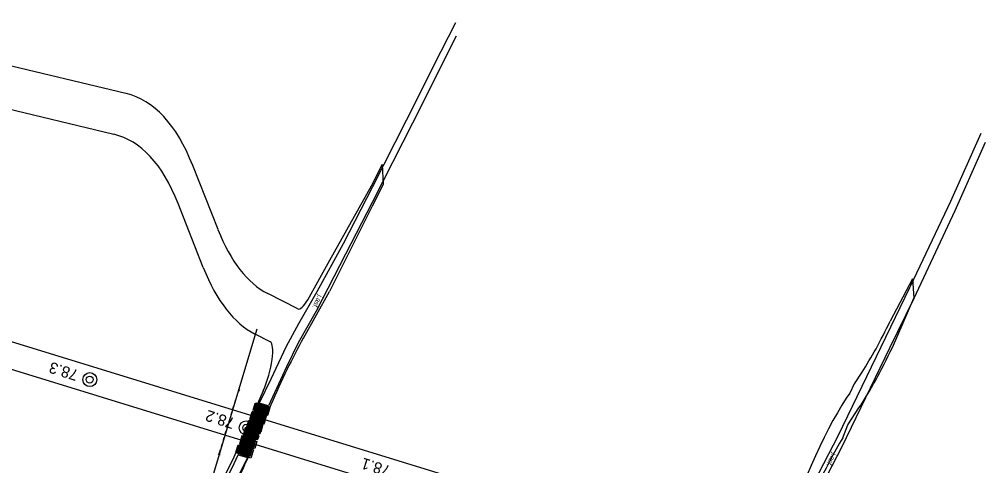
# Model space of a CAD drawing. Extents: x 6541740 to 6566395, y 5525066 to 5530361.
# Drawn here: x 6553203.2 to 6553350.8, y 5525334.4 to 5525402.5 of the extents above; entities that cross this region are included whole.
import ezdxf

# ---------------------------------------------------------------- set-up
doc = ezdxf.new("R2010")
doc.units = 0
for name, color, linetype in [('Domyślna', 7, 'Continuous'), ('TOR_PRZEK_P-komponent', 7, 'Continuous'), ('TOR_PS_OPIS_T-symbole geometrii', 7, 'Continuous'), ('TOR_PS_T-wypelnienia', 7, 'Continuous'), ('TOR_RAMKI-ramka+tabelka 1', 7, 'Continuous'), ('TOR_W-warstwa dodatkowa 2', 7, 'Continuous')]:
    doc.layers.add(name, color=color, linetype=linetype)

# ---------------------------------------------------------------- blocks, each defined once
blk = doc.blocks.new('4010_1')
at = {"layer": 'Domyślna'}
for radius in [0.75, 0.375]:
    blk.add_circle((0, 0), radius, dxfattribs=at)

msp = doc.modelspace()

# ---------------------------------------------------------------- linework, layer by layer
at = {"layer": 'Domyślna'}
msp.add_line((6553238.83, 5525339.86), (6553238.83, 5525339.81), dxfattribs=at)
for points in [[(6553239.12, 5525342.7), (6553239.46, 5525343.85), (6553239.32, 5525343.89), (6553238.97, 5525342.75)], [(6553239.26, 5525342.66), (6553239.61, 5525343.81), (6553239.46, 5525343.85), (6553239.12, 5525342.7)], [(6553239.41, 5525342.61), (6553239.75, 5525343.76), (6553239.61, 5525343.81), (6553239.26, 5525342.66)], [(6553239.55, 5525342.57), (6553239.89, 5525343.72), (6553239.75, 5525343.76), (6553239.41, 5525342.61)], [(6553239.69, 5525342.52), (6553240.04, 5525343.67), (6553239.89, 5525343.72), (6553239.55, 5525342.57)], [(6553239.84, 5525342.48), (6553240.18, 5525343.63), (6553240.04, 5525343.67), (6553239.69, 5525342.52)], [(6553239.98, 5525342.44), (6553240.32, 5525343.59), (6553240.18, 5525343.63), (6553239.84, 5525342.48)], [(6553238.56, 5525341.36), (6553238.93, 5525342.6), (6553238.79, 5525342.65), (6553238.42, 5525341.4)], [(6553238.7, 5525341.31), (6553239.08, 5525342.56), (6553238.93, 5525342.6), (6553238.56, 5525341.36)], [(6553238.85, 5525341.27), (6553239.22, 5525342.51), (6553239.08, 5525342.56), (6553238.7, 5525341.31)], [(6553238.99, 5525341.22), (6553239.36, 5525342.47), (6553239.22, 5525342.51), (6553238.85, 5525341.27)], [(6553239.13, 5525341.18), (6553239.51, 5525342.43), (6553239.36, 5525342.47), (6553238.99, 5525341.22)], [(6553239.28, 5525341.14), (6553239.65, 5525342.38), (6553239.51, 5525342.43), (6553239.13, 5525341.18)], [(6553239.42, 5525341.09), (6553239.79, 5525342.34), (6553239.65, 5525342.38), (6553239.28, 5525341.14)], [(6553239.56, 5525341.05), (6553239.94, 5525342.29), (6553239.79, 5525342.34), (6553239.42, 5525341.09)], [(6553239.71, 5525341), (6553240.08, 5525342.25), (6553239.94, 5525342.29), (6553239.56, 5525341.05)], [(6553239.85, 5525340.96), (6553240.22, 5525342.2), (6553240.08, 5525342.25), (6553239.71, 5525341)], [(6553239.99, 5525340.92), (6553240.37, 5525342.16), (6553240.22, 5525342.2), (6553239.85, 5525340.96)], [(6553240.12, 5525342.39), (6553240.47, 5525343.54), (6553240.32, 5525343.59), (6553239.98, 5525342.44)], [(6553240.14, 5525340.87), (6553240.51, 5525342.12), (6553240.37, 5525342.16), (6553239.99, 5525340.92)], [(6553240.27, 5525342.35), (6553240.61, 5525343.5), (6553240.47, 5525343.54), (6553240.12, 5525342.39)], [(6553240.41, 5525342.3), (6553240.75, 5525343.45), (6553240.61, 5525343.5), (6553240.27, 5525342.35)], [(6553240.55, 5525342.26), (6553240.9, 5525343.41), (6553240.75, 5525343.45), (6553240.41, 5525342.3)], [(6553240.7, 5525342.22), (6553241.04, 5525343.37), (6553240.9, 5525343.41), (6553240.55, 5525342.26)], [(6553240.84, 5525342.17), (6553241.18, 5525343.32), (6553241.04, 5525343.37), (6553240.7, 5525342.22)], [(6553240.98, 5525342.13), (6553241.33, 5525343.28), (6553241.18, 5525343.32), (6553240.84, 5525342.17)], [(6553241.13, 5525342.08), (6553241.47, 5525343.23), (6553241.33, 5525343.28), (6553240.98, 5525342.13)], [(6553238.37, 5525341.26), (6553238.03, 5525340.11), (6553237.89, 5525340.15), (6553238.23, 5525341.3)], [(6553238.52, 5525341.21), (6553238.17, 5525340.06), (6553238.03, 5525340.11), (6553238.37, 5525341.26)], [(6553238.66, 5525341.17), (6553238.32, 5525340.02), (6553238.17, 5525340.06), (6553238.52, 5525341.21)], [(6553238.8, 5525341.12), (6553238.46, 5525339.97), (6553238.32, 5525340.02), (6553238.66, 5525341.17)], [(6553238.95, 5525341.08), (6553238.6, 5525339.93), (6553238.46, 5525339.97), (6553238.8, 5525341.12)], [(6553239.09, 5525341.04), (6553238.75, 5525339.89), (6553238.6, 5525339.93), (6553238.95, 5525341.08)], [(6553239.23, 5525340.99), (6553238.89, 5525339.84), (6553238.75, 5525339.89), (6553239.09, 5525341.04)], [(6553239.38, 5525340.95), (6553239.03, 5525339.8), (6553238.89, 5525339.84), (6553239.23, 5525340.99)], [(6553239.52, 5525340.9), (6553239.18, 5525339.75), (6553239.03, 5525339.8), (6553239.38, 5525340.95)], [(6553239.66, 5525340.86), (6553239.32, 5525339.71), (6553239.18, 5525339.75), (6553239.52, 5525340.9)], [(6553239.81, 5525340.82), (6553239.46, 5525339.67), (6553239.32, 5525339.71), (6553239.66, 5525340.86)], [(6553239.95, 5525340.77), (6553239.61, 5525339.62), (6553239.46, 5525339.67), (6553239.81, 5525340.82)], [(6553240.09, 5525340.73), (6553239.75, 5525339.58), (6553239.61, 5525339.62), (6553239.95, 5525340.77)], [(6553240.24, 5525340.68), (6553239.89, 5525339.53), (6553239.75, 5525339.58), (6553240.09, 5525340.73)], [(6553240.38, 5525340.64), (6553240.04, 5525339.49), (6553239.89, 5525339.53), (6553240.24, 5525340.68)], [(6553240.28, 5525340.83), (6553240.65, 5525342.07), (6553240.51, 5525342.12), (6553240.14, 5525340.87)], [(6553240.42, 5525340.78), (6553240.8, 5525342.03), (6553240.65, 5525342.07), (6553240.28, 5525340.83)], [(6553240.57, 5525340.74), (6553240.94, 5525341.98), (6553240.8, 5525342.03), (6553240.42, 5525340.78)], [(6553237.48, 5525338.97), (6553237.82, 5525340.12), (6553237.68, 5525340.16), (6553237.34, 5525339.01)], [(6553237.62, 5525338.92), (6553237.97, 5525340.07), (6553237.82, 5525340.12), (6553237.48, 5525338.97)], [(6553237.77, 5525338.88), (6553238.11, 5525340.03), (6553237.97, 5525340.07), (6553237.62, 5525338.92)], [(6553237.91, 5525338.84), (6553238.25, 5525339.99), (6553238.11, 5525340.03), (6553237.77, 5525338.88)], [(6553238.05, 5525338.79), (6553238.4, 5525339.94), (6553238.25, 5525339.99), (6553237.91, 5525338.84)], [(6553238.2, 5525338.75), (6553238.54, 5525339.9), (6553238.4, 5525339.94), (6553238.05, 5525338.79)], [(6553238.34, 5525338.7), (6553238.68, 5525339.85), (6553238.54, 5525339.9), (6553238.2, 5525338.75)], [(6553238.48, 5525338.66), (6553238.83, 5525339.81), (6553238.68, 5525339.85), (6553238.34, 5525338.7)], [(6553238.63, 5525338.62), (6553238.97, 5525339.77), (6553238.83, 5525339.81), (6553238.48, 5525338.66)], [(6553238.77, 5525338.57), (6553239.11, 5525339.72), (6553238.97, 5525339.77), (6553238.63, 5525338.62)], [(6553238.91, 5525338.53), (6553239.26, 5525339.68), (6553239.11, 5525339.72), (6553238.77, 5525338.57)], [(6553239.06, 5525338.48), (6553239.4, 5525339.63), (6553239.26, 5525339.68), (6553238.91, 5525338.53)], [(6553239.2, 5525338.44), (6553239.54, 5525339.59), (6553239.4, 5525339.63), (6553239.06, 5525338.48)], [(6553239.34, 5525338.4), (6553239.69, 5525339.54), (6553239.54, 5525339.59), (6553239.2, 5525338.44)], [(6553239.49, 5525338.35), (6553239.83, 5525339.5), (6553239.69, 5525339.54), (6553239.34, 5525338.4)], [(6553236.92, 5525337.62), (6553237.29, 5525338.87), (6553237.15, 5525338.91), (6553236.78, 5525337.67)], [(6553237.06, 5525337.58), (6553237.44, 5525338.82), (6553237.29, 5525338.87), (6553236.92, 5525337.62)], [(6553237.21, 5525337.53), (6553237.58, 5525338.78), (6553237.44, 5525338.82), (6553237.06, 5525337.58)], [(6553237.35, 5525337.49), (6553237.72, 5525338.74), (6553237.58, 5525338.78), (6553237.21, 5525337.53)], [(6553237.49, 5525337.45), (6553237.87, 5525338.69), (6553237.72, 5525338.74), (6553237.35, 5525337.49)], [(6553237.64, 5525337.4), (6553238.01, 5525338.65), (6553237.87, 5525338.69), (6553237.49, 5525337.45)], [(6553237.78, 5525337.36), (6553238.15, 5525338.6), (6553238.01, 5525338.65), (6553237.64, 5525337.4)], [(6553237.92, 5525337.31), (6553238.3, 5525338.56), (6553238.15, 5525338.6), (6553237.78, 5525337.36)], [(6553238.07, 5525337.27), (6553238.44, 5525338.52), (6553238.3, 5525338.56), (6553237.92, 5525337.31)], [(6553238.21, 5525337.23), (6553238.58, 5525338.47), (6553238.44, 5525338.52), (6553238.07, 5525337.27)], [(6553238.35, 5525337.18), (6553238.73, 5525338.43), (6553238.58, 5525338.47), (6553238.21, 5525337.23)], [(6553238.5, 5525337.14), (6553238.87, 5525338.38), (6553238.73, 5525338.43), (6553238.35, 5525337.18)], [(6553238.64, 5525337.09), (6553239.01, 5525338.34), (6553238.87, 5525338.38), (6553238.5, 5525337.14)], [(6553238.78, 5525337.05), (6553239.16, 5525338.3), (6553239.01, 5525338.34), (6553238.64, 5525337.09)], [(6553238.93, 5525337.01), (6553239.3, 5525338.25), (6553239.16, 5525338.3), (6553238.78, 5525337.05)], [(6553236.73, 5525337.52), (6553236.39, 5525336.37), (6553236.25, 5525336.42), (6553236.59, 5525337.57)], [(6553236.88, 5525337.48), (6553236.53, 5525336.33), (6553236.39, 5525336.37), (6553236.73, 5525337.52)], [(6553237.02, 5525337.44), (6553236.68, 5525336.29), (6553236.53, 5525336.33), (6553236.88, 5525337.48)], [(6553237.16, 5525337.39), (6553236.82, 5525336.24), (6553236.68, 5525336.29), (6553237.02, 5525337.44)], [(6553237.31, 5525337.35), (6553236.96, 5525336.2), (6553236.82, 5525336.24), (6553237.16, 5525337.39)], [(6553237.45, 5525337.3), (6553237.11, 5525336.15), (6553236.96, 5525336.2), (6553237.31, 5525337.35)], [(6553237.59, 5525337.26), (6553237.25, 5525336.11), (6553237.11, 5525336.15), (6553237.45, 5525337.3)], [(6553237.74, 5525337.21), (6553237.39, 5525336.07), (6553237.25, 5525336.11), (6553237.59, 5525337.26)], [(6553237.88, 5525337.17), (6553237.54, 5525336.02), (6553237.39, 5525336.07), (6553237.74, 5525337.21)], [(6553238.02, 5525337.13), (6553237.68, 5525335.98), (6553237.54, 5525336.02), (6553237.88, 5525337.17)], [(6553238.17, 5525337.08), (6553237.82, 5525335.93), (6553237.68, 5525335.98), (6553238.02, 5525337.13)], [(6553238.31, 5525337.04), (6553237.97, 5525335.89), (6553237.82, 5525335.93), (6553238.17, 5525337.08)], [(6553238.45, 5525336.99), (6553238.11, 5525335.84), (6553237.97, 5525335.89), (6553238.31, 5525337.04)], [(6553238.6, 5525336.95), (6553238.25, 5525335.8), (6553238.11, 5525335.84), (6553238.45, 5525336.99)], [(6553238.74, 5525336.91), (6553238.4, 5525335.76), (6553238.25, 5525335.8), (6553238.6, 5525336.95)]]:
    msp.add_lwpolyline(points, close=True, dxfattribs=at)
at = {"layer": 'TOR_PRZEK_P-komponent'}
for p, q in [((6553339.51, 5525311.01), (6553172.13, 5525362.45)), ((6553338.19, 5525307.18), (6553166.8, 5525359.85))]:
    msp.add_line(p, q, dxfattribs=at)
at = {"layer": 'TOR_PS_OPIS_T-symbole geometrii'}
for p, q in [((6553219.46, 5525391.18), (6553171.88, 5525402.51)), ((6553217.62, 5525384.95), (6553165.05, 5525397.46)), ((6553233.52, 5525370.42), (6553229.66, 5525380.17)), ((6553258.61, 5525380.36), (6553256.93, 5525377.04)), ((6553258.61, 5525380.36), (6553258.75, 5525377.29)), ((6553250.59, 5525365.75), (6553256.96, 5525377.1)), ((6553258.75, 5525377.29), (6553257.07, 5525373.96)), ((6553231.27, 5525364.62), (6553227.41, 5525374.38)), ((6553257.07, 5525373.96), (6553250.53, 5525360.94)), ((6553247.21, 5525359.69), (6553250.59, 5525365.75)), ((6553339.57, 5525362.87), (6553336.17, 5525356.42)), ((6553339.57, 5525362.87), (6553339.78, 5525359.93)), ((6553245.71, 5525358.31), (6553241.1, 5525360.66)), ((6553246.55, 5525353.82), (6553250.53, 5525360.94)), ((6553336.52, 5525352.42), (6553339.78, 5525359.93)), ((6553241.48, 5525353.28), (6553239.18, 5525354.46)), ((6553240.42, 5525345.8), (6553239.57, 5525343.82)), ((6553239.57, 5525343.82), (6553241.42, 5525343.25)), ((6553241.58, 5525343.64), (6553241.42, 5525343.25)), ((6553329.72, 5525340.59), (6553331.41, 5525343.17)), ((6553328.97, 5525338.6), (6553329.72, 5525340.59)), ((6553236.31, 5525336.4), (6553238.21, 5525335.81))]:
    msp.add_line(p, q, dxfattribs=at)
msp.add_lwpolyline([(6553331.87, 5525348.64), (6553330.69, 5525346.84), (6553330, 5525345.44), (6553329.48, 5525344.65)], dxfattribs=at)
for centre, major_axis, start_param, end_param in [((6553173.31, 5525234.61), (46.71, 156.43), 5.97585, 6.297326), ((6553173.31, 5525234.61), (44.85, 150.2), 5.97585, 6.297326), ((6553287.62, 5525510.19), (44.85, 150.2), 2.834257, 3.095843), ((6553287.62, 5525510.19), (46.71, 156.43), 2.834257, 3.095843), ((6553247.27, 5525363.32), (-1.5, -5.03), 6.237436, 7.125801), ((6553334.27, 5525376.97), (10.37, 34.73), 3.837259, 4.155895), ((6553239.92, 5525348.28), (1.5, 5.03), 4.273252, 6.237436), ((6553246.01, 5525321.68), (-13.3, -44.56), 3.984208, 4.273252), ((6553334.27, 5525376.97), (12.37, 41.44), 3.837259, 4.154966), ((6553327.28, 5525318.67), (9.51, 31.86), 0.695666, 1.567644), ((6553327.28, 5525318.67), (7.3, 24.43), 0.695666, 1.567644), ((6553233.54, 5525362.05), (13.3, 44.56), 3.873734, 4.175489), ((6553233.54, 5525362.05), (15.31, 51.26), 4.133715, 4.251382)]:
    msp.add_ellipse(centre, major_axis=major_axis, ratio=0.25, start_param=start_param, end_param=end_param, dxfattribs=at)
at = {"layer": 'TOR_PS_T-wypelnienia'}
for p, q in [((6553236.37, 5525344.94), (6553236.52, 5525345.42)), ((6553236.62, 5525346.06), (6553236.6, 5525345.68)), ((6553236.79, 5525345.99), (6553236.6, 5525345.68)), ((6553236.08, 5525343.98), (6553236.23, 5525344.46)), ((6553235.5, 5525342.07), (6553235.64, 5525342.55)), ((6553235.79, 5525343.03), (6553235.93, 5525343.5)), ((6553235.2, 5525341.11), (6553235.35, 5525341.59)), ((6553234.62, 5525339.2), (6553234.76, 5525339.68)), ((6553234.91, 5525340.16), (6553235.06, 5525340.64)), ((6553234.03, 5525337.29), (6553234.18, 5525337.77)), ((6553234.33, 5525338.25), (6553234.47, 5525338.72)), ((6553233.74, 5525336.33), (6553233.56, 5525336.03)), ((6553233.74, 5525336.33), (6553233.72, 5525335.96)), ((6553233.74, 5525336.33), (6553233.89, 5525336.81))]:
    msp.add_line(p, q, dxfattribs=at)
for points in [[(6553266.5, 5525395.46), (6553269.84, 5525402.04)], [(6553264.76, 5525389.66), (6553269.92, 5525400.01)], [(6553266.5, 5525395.46), (6553262.27, 5525387.07), (6553257.11, 5525376.93), (6553252.63, 5525368.24), (6553248.59, 5525360.93), (6553245.79, 5525356.03), (6553243.93, 5525352.54), (6553241.57, 5525347.59), (6553239.8, 5525343.9)], [(6553264.76, 5525389.66), (6553260.24, 5525380.74), (6553257.06, 5525374.53), (6553252.98, 5525366.67), (6553248.53, 5525357.95), (6553245.76, 5525353.1), (6553243.98, 5525349.47), (6553241.21, 5525343.5), (6553239.8, 5525343.9)], [(6553339.35, 5525361.88), (6553345.44, 5525374.73), (6553350.07, 5525385.14)], [(6553340.55, 5525361.48), (6553346.08, 5525373.32), (6553350.76, 5525383.77)], [(6553312.67, 5525298.32), (6553313.87, 5525301.98), (6553314.75, 5525304.66), (6553316.01, 5525309.45), (6553319.22, 5525319.95), (6553321.04, 5525324.82), (6553322.5, 5525328.02), (6553325.31, 5525333.31), (6553328.21, 5525338.93), (6553339.2, 5525361.57), (6553339.35, 5525361.88)], [(6553316.25, 5525305.57), (6553317.4, 5525309.05), (6553320.46, 5525319.59), (6553321.81, 5525323.23), (6553323.1, 5525326.33), (6553325.84, 5525331.49), (6553328.78, 5525337.21), (6553336.14, 5525352.34), (6553339.83, 5525359.95), (6553340.55, 5525361.48)], [(6553239.8, 5525343.9), (6553236.6, 5525336.04), (6553238.04, 5525335.62), (6553241.21, 5525343.5), (6553239.8, 5525343.9)], [(6553210.96, 5525291.18), (6553212.13, 5525293.28), (6553217.26, 5525302.85), (6553220.38, 5525308.12), (6553223.07, 5525312.7), (6553226.12, 5525317.64), (6553229.69, 5525323.24), (6553230.85, 5525325.02), (6553233.15, 5525329.1), (6553235.09, 5525332.8), (6553236, 5525334.69), (6553236.6, 5525336.04), (6553238.04, 5525335.62), (6553235.33, 5525330.14), (6553234.54, 5525328.43), (6553234.06, 5525327.15), (6553233.88, 5525326.63), (6553233.68, 5525325.92), (6553233.61, 5525325.54)]]:
    msp.add_lwpolyline(points, dxfattribs=at)
for points in [[(6553239.21, 5525343.93), (6553241.38, 5525343.35), (6553241.03, 5525342.21), (6553238.88, 5525342.82)], [(6553238.71, 5525342.56), (6553240.88, 5525341.95), (6553240.54, 5525340.82), (6553238.38, 5525341.46)], [(6553238.15, 5525341.17), (6553237.78, 5525339.96), (6553239.94, 5525339.29), (6553240.3, 5525340.5)], [(6553237.45, 5525339.05), (6553239.62, 5525338.42), (6553239.78, 5525338.93), (6553237.65, 5525339.71)], [(6553236.96, 5525337.65), (6553237.31, 5525338.79), (6553239.45, 5525338.05), (6553239.13, 5525336.99)], [(6553236.76, 5525337.35), (6553238.92, 5525336.76), (6553238.54, 5525335.52), (6553236.43, 5525336.27)]]:
    msp.add_lwpolyline(points, close=True, dxfattribs=at)
at = {"layer": 'TOR_W-warstwa dodatkowa 2'}
msp.add_line((6553239.42, 5525355.21), (6553231.85, 5525329.9), dxfattribs=at)

# ---------------------------------------------------------------- block references
at = {"layer": 'TOR_RAMKI-ramka+tabelka 1', "xscale": 1.422219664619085, "yscale": 1.422219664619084, "rotation": -45.228380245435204}
for p in [(6553213.93, 5525347.5), (6553237.83, 5525340.15)]:
    msp.add_blockref('4010_1', p, dxfattribs=at)

# ---------------------------------------------------------------- texts
at = {"layer": 'TOR_PS_T-wypelnienia'}
for height, rotation, p in [(0.753, 243.6262, (6553248.85, 5525360.52)), (0.745, 243.8145, (6553327.36, 5525336.39))]:
    msp.add_text('j.asf.', height=height, rotation=rotation, dxfattribs=at).set_placement(p)
at = {"layer": 'TOR_RAMKI-ramka+tabelka 1'}
for s, p in [('78.3', (6553212.31, 5525348.9)), ('78.2', (6553236.2, 5525341.56)), ('78.1', (6553259.97, 5525334.26))]:
    msp.add_text(s, height=1.712, rotation=162.4435, dxfattribs=at).set_placement(p)

doc.saveas('drawing.dxf')
